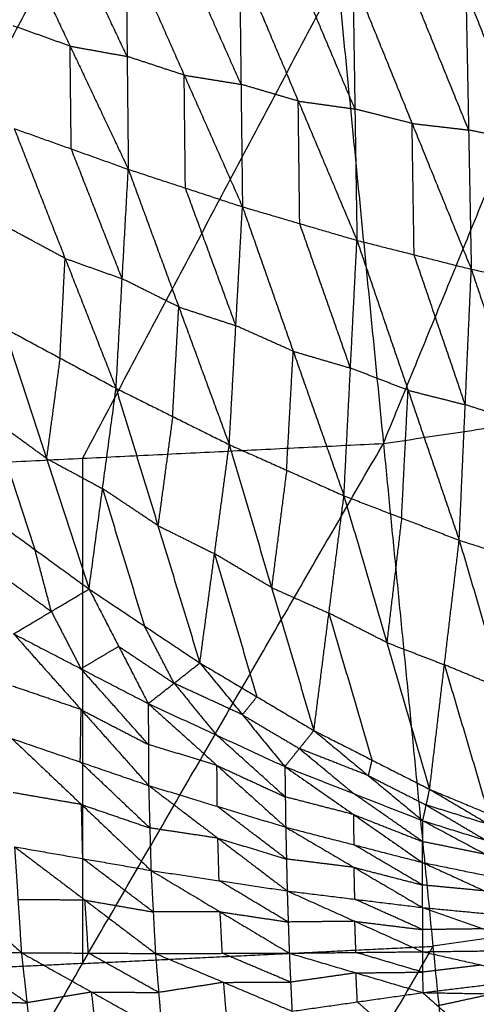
# Model space of a CAD drawing. Header units: millimetres. Extents: x -106 to 110, y -96 to 120.
# Tile 530 of 656: x 3.78 to 7.55, y -43.08 to -34.96. Entities that reach past the tile are written whole.
import ezdxf

# ---------------------------------------------------------------- set-up
doc = ezdxf.new("R2010")
doc.units = ezdxf.units.MM
doc.header["$MEASUREMENT"] = 0
doc.layers.add('Default', color=7, linetype='Continuous', true_color=0x000000)

msp = doc.modelspace()

# ---------------------------------------------------------------- linework, layer by layer
at = {"layer": 'Default'}
for points in [[(6.7842, -38.4557, 3.8611), (8.4884, -34.2983, 3.8351), (10.1926, -30.1409, 3.8092)], [(1.8192, -38.6996, 3.8611), (3.9227, -34.7293, 3.8351), (6.0262, -30.759, 3.8092)], [(6.0262, -30.759, 3.8092), (6.4052, -34.6073, 3.8351), (6.7842, -38.4557, 3.8611)], [(3.7188, -34.1623, -1.9218), (4.1993, -35.1783, -1.8968), (4.6798, -36.1943, -1.8718)], [(4.6699, -35.2632, -1.9913), (4.4296, -34.7552, -2.0038), (4.1893, -34.2472, -2.0163)], [(4.6599, -34.332, -2.1108), (4.6699, -35.2632, -1.9913), (4.6798, -36.1943, -1.8718)], [(4.6599, -34.332, -2.1108), (5.1407, -35.4178, -2.0719), (5.6214, -36.5035, -2.0331)], [(5.6094, -35.4934, -2.1623), (5.369, -34.9505, -2.1817), (5.1286, -34.4076, -2.2011)], [(5.5973, -34.4832, -2.2914), (5.6094, -35.4934, -2.1623), (5.6214, -36.5035, -2.0331)], [(5.5973, -34.4832, -2.2914), (6.0816, -35.6318, -2.2373), (6.5659, -36.7804, -2.1833)], [(6.5491, -35.697, -2.3213), (6.307, -35.1227, -2.3484), (6.0648, -34.5484, -2.3754)], [(6.4052, -34.6073, 3.8351), (5.3534, -36.5925, 3.8481), (4.3017, -38.5777, 3.8611)], [(6.5323, -34.6137, -2.4594), (6.5491, -35.697, -2.3213), (6.5659, -36.7804, -2.1833)], [(6.5323, -34.6137, -2.4594), (7.0207, -35.8161, -2.389), (7.5091, -37.0184, -2.3187)], [(7.4869, -35.8699, -2.4647), (7.2427, -35.2687, -2.4999), (6.9985, -34.6675, -2.535)], [(7.4647, -34.7214, -2.6107), (7.4869, -35.8699, -2.4647), (7.5091, -37.0184, -2.3187)], [(7.4647, -34.7214, -2.6107), (7.9562, -35.9674, -2.5229), (8.4477, -37.2134, -2.4351)], [(4.1993, -35.1783, -1.8968), (3.9639, -35.0943, -1.8546), (3.7285, -35.0102, -1.8124)], [(4.209, -36.0262, -1.7875), (4.2041, -35.6023, -1.8421), (4.1993, -35.1783, -1.8968)], [(4.1993, -35.1783, -1.8968), (4.4346, -35.2207, -1.9441), (4.6699, -35.2632, -1.9913)], [(5.1407, -35.4178, -2.0719), (4.9053, -35.3405, -2.0316), (4.6699, -35.2632, -1.9913)], [(5.1506, -36.3489, -1.9525), (5.1457, -35.8833, -2.0122), (5.1407, -35.4178, -2.0719)], [(5.1407, -35.4178, -2.0719), (5.375, -35.4556, -2.1171), (5.6094, -35.4934, -2.1623)], [(6.0816, -35.6318, -2.2373), (5.8455, -35.5626, -2.1998), (5.6094, -35.4934, -2.1623)], [(6.0937, -36.6419, -2.1082), (6.0876, -36.1369, -2.1728), (6.0816, -35.6318, -2.2373)], [(6.0816, -35.6318, -2.2373), (6.3154, -35.6644, -2.2793), (6.5491, -35.697, -2.3213)], [(7.0207, -35.8161, -2.389), (6.7849, -35.7565, -2.3552), (6.5491, -35.697, -2.3213)], [(3.7382, -35.8581, -1.7031), (4.1583, -36.9293, -1.4218), (4.5785, -38.0004, -1.1404)], [(3.7382, -35.8581, -1.7031), (4.209, -36.0262, -1.7875), (4.6798, -36.1943, -1.8718)], [(7.0375, -36.8994, -2.251), (7.0291, -36.3577, -2.32), (7.0207, -35.8161, -2.389)], [(7.0207, -35.8161, -2.389), (7.2538, -35.843, -2.4268), (7.4869, -35.8699, -2.4647)], [(7.9562, -35.9674, -2.5229), (7.7216, -35.9187, -2.4938), (7.4869, -35.8699, -2.4647)], [(4.6291, -37.0973, -1.5061), (4.4191, -36.5618, -1.6468), (4.209, -36.0262, -1.7875)], [(4.5785, -38.0004, -1.1404), (4.6291, -37.0973, -1.5061), (4.6798, -36.1943, -1.8718)], [(4.6798, -36.1943, -1.8718), (5.0961, -37.3297, -1.557), (5.5124, -38.465, -1.2422)], [(4.6798, -36.1943, -1.8718), (5.1506, -36.3489, -1.9525), (5.6214, -36.5035, -2.0331)], [(5.5669, -37.4843, -1.6376), (5.3588, -36.9166, -1.7951), (5.1506, -36.3489, -1.9525)], [(5.5124, -38.465, -1.2422), (5.5669, -37.4843, -1.6376), (5.6214, -36.5035, -2.0331)], [(5.6214, -36.5035, -2.0331), (6.0401, -37.6952, -1.6851), (6.4587, -38.887, -1.337)], [(5.6214, -36.5035, -2.0331), (6.0937, -36.6419, -2.1082), (6.5659, -36.7804, -2.1833)], [(4.1583, -36.9293, -1.4218), (3.9269, -36.8045, -1.3952), (3.6955, -36.6797, -1.3686)], [(6.5123, -37.8337, -1.7601), (6.303, -37.2378, -1.9342), (6.0937, -36.6419, -2.1082)], [(6.4587, -38.887, -1.337), (6.5123, -37.8337, -1.7601), (6.5659, -36.7804, -2.1833)], [(6.5659, -36.7804, -2.1833), (6.9877, -38.017, -1.803), (7.4095, -39.2537, -1.4226)], [(6.5659, -36.7804, -2.1833), (7.0375, -36.8994, -2.251), (7.5091, -37.0184, -2.3187)], [(4.1156, -37.7508, -1.0872), (4.137, -37.34, -1.2545), (4.1583, -36.9293, -1.4218)], [(4.1583, -36.9293, -1.4218), (4.3937, -37.0133, -1.4639), (4.6291, -37.0973, -1.5061)], [(7.4593, -38.136, -1.8707), (7.2484, -37.5177, -2.0608), (7.0375, -36.8994, -2.251)], [(7.4095, -39.2537, -1.4226), (7.4593, -38.136, -1.8707), (7.5091, -37.0184, -2.3187)], [(7.5091, -37.0184, -2.3187), (7.9363, -38.2883, -1.9077), (8.3636, -39.5581, -1.4966)], [(7.5091, -37.0184, -2.3187), (7.9784, -37.1159, -2.3769), (8.4477, -37.2134, -2.4351)], [(5.0961, -37.3297, -1.557), (4.8626, -37.2135, -1.5316), (4.6291, -37.0973, -1.5061)], [(5.0454, -38.2327, -1.1913), (5.0707, -37.7812, -1.3741), (5.0961, -37.3297, -1.557)], [(5.0961, -37.3297, -1.557), (5.3315, -37.407, -1.5973), (5.5669, -37.4843, -1.6376)], [(3.6527, -37.5013, -1.034), (4.0043, -38.5787, -0.4485), (4.3559, -39.6561, 0.137)], [(3.6527, -37.5013, -1.034), (4.1156, -37.7508, -1.0872), (4.5785, -38.0004, -1.1404)], [(6.0401, -37.6952, -1.6851), (5.8035, -37.5898, -1.6613), (5.5669, -37.4843, -1.6376)], [(4.1156, -37.7508, -1.0872), (4.06, -38.1648, -0.7679), (4.0043, -38.5787, -0.4485)], [(5.9855, -38.676, -1.2896), (6.0128, -38.1856, -1.4873), (6.0401, -37.6952, -1.6851)], [(6.0401, -37.6952, -1.6851), (6.2762, -37.7645, -1.7226), (6.5123, -37.8337, -1.7601)], [(6.7842, -38.4557, 3.8611), (9.2428, -38.091, 3.8611), (11.7015, -37.7263, 3.8611)], [(6.9877, -38.017, -1.803), (6.75, -37.9253, -1.7816), (6.5123, -37.8337, -1.7601)], [(4.3559, -39.6561, 0.137), (4.4672, -38.8282, -0.5017), (4.5785, -38.0004, -1.1404)], [(4.5785, -38.0004, -1.1404), (4.9242, -39.1331, -0.4985), (5.27, -40.2658, 0.1434)], [(4.5785, -38.0004, -1.1404), (5.0454, -38.2327, -1.1913), (5.5124, -38.465, -1.2422)], [(6.9341, -39.0703, -1.3798), (6.9609, -38.5437, -1.5914), (6.9877, -38.017, -1.803)], [(6.9877, -38.017, -1.803), (7.2235, -38.0765, -1.8368), (7.4593, -38.136, -1.8707)], [(7.9363, -38.2883, -1.9077), (7.6978, -38.2122, -1.8892), (7.4593, -38.136, -1.8707)], [(5.0454, -38.2327, -1.1913), (4.9848, -38.6829, -0.8449), (4.9242, -39.1331, -0.4985)], [(3.5576, -38.2534, -0.4516), (3.7334, -38.7921, -0.1588), (3.9092, -39.3308, 0.1339)], [(4.0043, -38.5787, -0.4485), (3.781, -38.4161, -0.45), (3.5576, -38.2534, -0.4516)], [(1.8192, -47.0342, 3.952), (4.3017, -42.745, 3.9066), (6.7842, -38.4557, 3.8611)], [(1.8192, -38.6996, 3.8611), (4.3017, -38.5777, 3.8611), (6.7842, -38.4557, 3.8611)], [(5.27, -40.2658, 0.1434), (5.3912, -39.3654, -0.5494), (5.5124, -38.465, -1.2422)], [(5.5124, -38.465, -1.2422), (5.8615, -39.6441, -0.5461), (6.2107, -40.8232, 0.1499)], [(5.5124, -38.465, -1.2422), (5.9855, -38.676, -1.2896), (6.4587, -38.887, -1.337)], [(6.7842, -38.4557, 3.8611), (7.1927, -42.6029, 3.9066), (7.6012, -46.7502, 3.952)], [(4.0043, -38.5787, -0.4485), (4.2358, -38.7035, -0.4751), (4.4672, -38.8282, -0.5017)], [(4.3017, -38.5777, 3.8611), (4.3017, -40.6613, 3.8838), (4.3017, -42.745, 3.9066)], [(5.9855, -38.676, -1.2896), (5.9235, -39.1601, -0.9178), (5.8615, -39.6441, -0.5461)], [(4.4672, -38.8282, -0.5017), (4.6401, -39.3946, -0.1807), (4.813, -39.961, 0.1402)], [(4.9242, -39.1331, -0.4985), (4.6957, -38.9807, -0.5001), (4.4672, -38.8282, -0.5017)], [(6.2107, -40.8232, 0.1499), (6.3347, -39.8551, -0.5935), (6.4587, -38.887, -1.337)], [(6.4587, -38.887, -1.337), (6.8121, -40.0976, -0.5904), (7.1655, -41.3083, 0.1562)], [(6.4587, -38.887, -1.337), (6.9341, -39.0703, -1.3798), (7.4095, -39.2537, -1.4226)], [(3.4625, -39.0055, 0.1308), (3.9092, -39.3308, 0.1339), (4.3559, -39.6561, 0.137)], [(4.9242, -39.1331, -0.4985), (5.1577, -39.2493, -0.5239), (5.3912, -39.3654, -0.5494)], [(6.9341, -39.0703, -1.3798), (6.8731, -39.584, -0.9851), (6.8121, -40.0976, -0.5904)], [(7.1655, -41.3083, 0.1562), (7.2875, -40.281, -0.6332), (7.4095, -39.2537, -1.4226)], [(7.4095, -39.2537, -1.4226), (7.773, -40.4827, -0.6302), (8.1366, -41.7117, 0.1622)], [(7.4095, -39.2537, -1.4226), (7.8865, -39.4059, -1.4596), (8.3636, -39.5581, -1.4966)], [(4.0448, -39.841, -0.2012), (3.977, -39.5859, -0.0336), (3.9092, -39.3308, 0.1339)], [(5.3912, -39.3654, -0.5494), (5.5658, -39.955, -0.2013), (5.7404, -40.5445, 0.1467)], [(5.8615, -39.6441, -0.5461), (5.6264, -39.5048, -0.5477), (5.3912, -39.3654, -0.5494)], [(3.5981, -39.5157, -0.2043), (3.8214, -39.6783, -0.2027), (4.0448, -39.841, -0.2012)], [(3.7336, -40.0258, -0.5394), (4.0448, -39.841, -0.2012), (4.3559, -39.6561, 0.137)], [(4.3559, -39.6561, 0.137), (4.6, -40.1286, -0.1305), (4.8441, -40.6011, -0.398)], [(4.3559, -39.6561, 0.137), (4.813, -39.961, 0.1402), (5.27, -40.2658, 0.1434)], [(5.8615, -39.6441, -0.5461), (6.0981, -39.7496, -0.5698), (6.3347, -39.8551, -0.5935)], [(4.0448, -39.841, -0.2012), (4.1668, -40.0772, -0.3349), (4.2889, -40.3135, -0.4687)], [(6.3347, -39.8551, -0.5935), (6.5114, -40.4604, -0.2202), (6.6881, -41.0657, 0.1531)], [(6.8121, -40.0976, -0.5904), (6.5734, -39.9764, -0.592), (6.3347, -39.8551, -0.5935)], [(3.7336, -40.0258, -0.5394), (4.2889, -40.3135, -0.4687), (4.8441, -40.6011, -0.398)], [(3.7336, -40.0258, -0.5394), (4.2903, -40.6511, -0.6214), (4.847, -41.2765, -0.7035)], [(5.0571, -40.4335, -0.1273), (4.935, -40.1972, 0.0065), (4.813, -39.961, 0.1402)], [(6.8121, -40.0976, -0.5904), (7.0498, -40.1893, -0.6118), (7.2875, -40.281, -0.6332)], [(4.2889, -40.3135, -0.4687), (4.4444, -40.221, -0.2996), (4.6, -40.1286, -0.1305)], [(4.6, -40.1286, -0.1305), (4.8285, -40.281, -0.1289), (5.0571, -40.4335, -0.1273)], [(4.8441, -40.6011, -0.398), (5.0571, -40.4335, -0.1273), (5.27, -40.2658, 0.1434)], [(5.27, -40.2658, 0.1434), (5.6206, -40.6934, -0.0609), (5.9713, -41.1209, -0.2651)], [(5.27, -40.2658, 0.1434), (5.7404, -40.5445, 0.1467), (6.2107, -40.8232, 0.1499)], [(7.2875, -40.281, -0.6332), (7.4693, -40.8955, -0.237), (7.651, -41.51, 0.1592)], [(7.773, -40.4827, -0.6302), (7.5303, -40.3818, -0.6317), (7.2875, -40.281, -0.6332)], [(4.8456, -40.9388, -0.5508), (4.5672, -40.6261, -0.5097), (4.2889, -40.3135, -0.4687)], [(5.0571, -40.4335, -0.1273), (5.2324, -40.6472, -0.2294), (5.4077, -40.861, -0.3316)], [(5.6206, -40.6934, -0.0609), (5.3388, -40.5634, -0.0941), (5.0571, -40.4335, -0.1273)], [(4.2903, -40.6511, -0.6214), (4.0085, -40.5546, -0.6753), (3.7267, -40.458, -0.7291)], [(4.8441, -40.6011, -0.398), (4.8456, -40.9388, -0.5508), (4.847, -41.2765, -0.7035)], [(4.8441, -40.6011, -0.398), (5.4077, -40.861, -0.3316), (5.9713, -41.1209, -0.2651)], [(4.8441, -40.6011, -0.398), (5.4111, -41.1109, -0.4497), (5.9781, -41.6206, -0.5013)], [(5.7404, -40.5445, 0.1467), (5.6805, -40.6189, 0.0429), (5.6206, -40.6934, -0.0609)], [(4.2834, -41.0833, -0.8112), (4.2868, -40.8672, -0.7163), (4.2903, -40.6511, -0.6214)], [(4.2903, -40.6511, -0.6214), (4.5679, -40.795, -0.5861), (4.8456, -40.9388, -0.5508)], [(5.6206, -40.6934, -0.0609), (5.8558, -40.8327, -0.0592), (6.091, -40.9721, -0.0576)], [(5.9713, -41.1209, -0.2651), (6.091, -40.9721, -0.0576), (6.2107, -40.8232, 0.1499)], [(6.2107, -40.8232, 0.1499), (6.6598, -41.1951, 0.0019), (7.1089, -41.5671, -0.1462)], [(6.2107, -40.8232, 0.1499), (6.6881, -41.0657, 0.1531), (7.1655, -41.3083, 0.1562)], [(3.7198, -40.8902, -0.9188), (4.2834, -41.0833, -0.8112), (4.847, -41.2765, -0.7035)], [(3.7198, -40.8902, -0.9188), (4.2933, -41.4338, -0.8464), (4.8668, -41.9775, -0.7739)], [(5.9747, -41.3708, -0.3832), (5.6912, -41.1159, -0.3574), (5.4077, -40.861, -0.3316)], [(5.4111, -41.1109, -0.4497), (5.1284, -41.0248, -0.5002), (4.8456, -40.9388, -0.5508)], [(6.091, -40.9721, -0.0576), (6.3155, -41.158, -0.1316), (6.5401, -41.344, -0.2057)], [(6.6598, -41.1951, 0.0019), (6.3754, -41.0836, -0.0279), (6.091, -40.9721, -0.0576)], [(4.8569, -41.627, -0.7387), (4.5702, -41.3551, -0.7749), (4.2834, -41.0833, -0.8112)], [(6.6881, -41.0657, 0.1531), (6.6739, -41.1304, 0.0775), (6.6598, -41.1951, 0.0019)], [(5.4126, -41.4485, -0.6024), (5.4119, -41.2797, -0.526), (5.4111, -41.1109, -0.4497)], [(5.4111, -41.1109, -0.4497), (5.6929, -41.2408, -0.4165), (5.9747, -41.3708, -0.3832)], [(5.9713, -41.1209, -0.2651), (5.9747, -41.3708, -0.3832), (5.9781, -41.6206, -0.5013)], [(5.9713, -41.1209, -0.2651), (6.5392, -41.5165, -0.2928), (7.1071, -41.912, -0.3205)], [(5.9713, -41.1209, -0.2651), (6.5401, -41.344, -0.2057), (7.1089, -41.5671, -0.1462)], [(6.6598, -41.1951, 0.0019), (6.8985, -41.3164, 0.0034), (7.1372, -41.4377, 0.005)], [(4.2933, -41.4338, -0.8464), (4.0119, -41.3851, -0.905), (3.7305, -41.3363, -0.9637)], [(4.847, -41.2765, -0.7035), (4.8569, -41.627, -0.7387), (4.8668, -41.9775, -0.7739)], [(4.847, -41.2765, -0.7035), (5.4126, -41.4485, -0.6024), (5.9781, -41.6206, -0.5013)], [(4.847, -41.2765, -0.7035), (5.4186, -41.7112, -0.6286), (5.9902, -42.146, -0.5536)], [(7.1089, -41.5671, -0.1462), (7.1372, -41.4377, 0.005), (7.1655, -41.3083, 0.1562)], [(7.1655, -41.3083, 0.1562), (7.651, -41.51, 0.1592), (8.1366, -41.7117, 0.1622)], [(7.1655, -41.3083, 0.1562), (7.662, -41.6009, 0.0518), (8.1585, -41.8935, -0.0525)], [(6.5392, -41.5165, -0.2928), (6.2569, -41.4436, -0.338), (5.9747, -41.3708, -0.3832)], [(7.108, -41.7395, -0.2333), (6.824, -41.5418, -0.2195), (6.5401, -41.344, -0.2057)], [(4.304, -41.8799, -0.8912), (4.2987, -41.6569, -0.8688), (4.2933, -41.4338, -0.8464)], [(4.2933, -41.4338, -0.8464), (4.5751, -41.5304, -0.7926), (4.8569, -41.627, -0.7387)], [(5.9842, -41.8833, -0.5275), (5.6984, -41.6659, -0.565), (5.4126, -41.4485, -0.6024)], [(7.1372, -41.4377, 0.005), (7.3854, -41.584, -0.0472), (7.6337, -41.7303, -0.0994)], [(7.662, -41.6009, 0.0518), (7.3996, -41.5193, 0.0284), (7.1372, -41.4377, 0.005)], [(2.6173, -41.5681, -1.2474), (3.2075, -42.1119, -1.0609), (3.7977, -42.6557, -0.8745)], [(6.5426, -41.7663, -0.4109), (6.5409, -41.6414, -0.3519), (6.5392, -41.5165, -0.2928)], [(6.5392, -41.5165, -0.2928), (6.8236, -41.628, -0.2631), (7.108, -41.7395, -0.2333)], [(7.1071, -41.912, -0.3205), (7.108, -41.7395, -0.2333), (7.1089, -41.5671, -0.1462)], [(7.1089, -41.5671, -0.1462), (7.6289, -41.8453, -0.1622), (8.1489, -42.1235, -0.1781)], [(7.1089, -41.5671, -0.1462), (7.6337, -41.7303, -0.0994), (8.1585, -41.8935, -0.0525)], [(5.4186, -41.7112, -0.6286), (5.1378, -41.6691, -0.6837), (4.8569, -41.627, -0.7387)], [(5.9781, -41.6206, -0.5013), (5.9842, -41.8833, -0.5275), (5.9902, -42.146, -0.5536)], [(5.9781, -41.6206, -0.5013), (6.5423, -41.952, -0.429), (7.1064, -42.2833, -0.3567)], [(5.9781, -41.6206, -0.5013), (6.5426, -41.7663, -0.4109), (7.1071, -41.912, -0.3205)], [(5.4285, -42.0617, -0.6638), (5.4236, -41.8865, -0.6462), (5.4186, -41.7112, -0.6286)], [(5.4186, -41.7112, -0.6286), (5.7014, -41.7973, -0.578), (5.9842, -41.8833, -0.5275)], [(7.6289, -41.8453, -0.1622), (7.3684, -41.7924, -0.1978), (7.108, -41.7395, -0.2333)], [(3.7412, -41.7823, -1.0085), (3.7695, -42.219, -0.9415), (3.7977, -42.6557, -0.8745)], [(3.7412, -41.7823, -1.0085), (4.304, -41.8799, -0.8912), (4.8668, -41.9775, -0.7739)], [(3.7412, -41.7823, -1.0085), (4.3223, -42.2223, -0.8374), (4.9034, -42.6623, -0.6662)], [(7.1068, -42.0977, -0.3386), (6.8247, -41.932, -0.3748), (6.5426, -41.7663, -0.4109)], [(4.8851, -42.3199, -0.7201), (4.5946, -42.0999, -0.8057), (4.304, -41.8799, -0.8912)], [(6.5423, -41.952, -0.429), (6.2632, -41.9177, -0.4782), (5.9842, -41.8833, -0.5275)], [(4.8668, -41.9775, -0.7739), (4.8851, -42.3199, -0.7201), (4.9034, -42.6623, -0.6662)], [(4.8668, -41.9775, -0.7739), (5.4285, -42.0617, -0.6638), (5.9902, -42.146, -0.5536)], [(4.8668, -41.9775, -0.7739), (5.4371, -42.3185, -0.6223), (6.0075, -42.6596, -0.4706)], [(6.5483, -42.2147, -0.4551), (6.5453, -42.0833, -0.4421), (6.5423, -41.952, -0.429)], [(6.5423, -41.952, -0.429), (6.8245, -42.0248, -0.3838), (7.1068, -42.0977, -0.3386)], [(7.1064, -42.2833, -0.3567), (7.1068, -42.0977, -0.3386), (7.1071, -41.912, -0.3205)], [(7.1071, -41.912, -0.3205), (7.6196, -42.1463, -0.2611), (8.132, -42.3807, -0.2016)], [(7.1071, -41.912, -0.3205), (7.628, -42.0177, -0.2493), (8.1489, -42.1235, -0.1781)], [(5.9989, -42.4028, -0.5121), (5.7137, -42.2323, -0.588), (5.4285, -42.0617, -0.6638)], [(5.9902, -42.146, -0.5536), (5.9989, -42.4028, -0.5121), (6.0075, -42.6596, -0.4706)], [(5.9902, -42.146, -0.5536), (6.5483, -42.2147, -0.4551), (7.1064, -42.2833, -0.3567)], [(5.9902, -42.146, -0.5536), (6.5486, -42.3969, -0.4247), (7.1069, -42.6477, -0.2959)], [(7.6196, -42.1463, -0.2611), (7.3632, -42.122, -0.2998), (7.1068, -42.0977, -0.3386)], [(4.3223, -42.2223, -0.8374), (4.0459, -42.2207, -0.8894), (3.7695, -42.219, -0.9415)], [(4.3505, -42.659, -0.7703), (4.3364, -42.4407, -0.8038), (4.3223, -42.2223, -0.8374)], [(4.3223, -42.2223, -0.8374), (4.6037, -42.2711, -0.7787), (4.8851, -42.3199, -0.7201)], [(7.1066, -42.4655, -0.3263), (6.8275, -42.3401, -0.3907), (6.5483, -42.2147, -0.4551)], [(7.1064, -42.2833, -0.3567), (7.1066, -42.4655, -0.3263), (7.1069, -42.6477, -0.2959)], [(7.1064, -42.2833, -0.3567), (7.6073, -42.4591, -0.2575), (8.1081, -42.6349, -0.1583)], [(7.1064, -42.2833, -0.3567), (7.6192, -42.332, -0.2791), (8.132, -42.3807, -0.2016)], [(9.6513, -42.2382, 3.9066), (8.422, -42.4206, 3.9066), (7.1927, -42.6029, 3.9066)], [(5.4371, -42.3185, -0.6223), (5.1611, -42.3192, -0.6712), (4.8851, -42.3199, -0.7201)], [(5.4554, -42.661, -0.5684), (5.4463, -42.4897, -0.5953), (5.4371, -42.3185, -0.6223)], [(5.4371, -42.3185, -0.6223), (5.718, -42.3607, -0.5672), (5.9989, -42.4028, -0.5121)], [(6.5486, -42.3969, -0.4247), (6.2737, -42.3998, -0.4684), (5.9989, -42.4028, -0.5121)], [(6.5572, -42.6537, -0.3832), (6.5529, -42.5253, -0.404), (6.5486, -42.3969, -0.4247)], [(6.5486, -42.3969, -0.4247), (6.8276, -42.4312, -0.3755), (7.1066, -42.4655, -0.3263)], [(7.6073, -42.4591, -0.2575), (7.357, -42.4623, -0.2919), (7.1066, -42.4655, -0.3263)], [(4.3017, -42.745, 3.9066), (5.7472, -42.6739, 3.9066), (7.1927, -42.6029, 3.9066)], [(7.1927, -42.6029, 3.9066), (5.9514, -44.7476, 3.9293), (4.7102, -46.8922, 3.952)], [(7.1069, -42.6477, -0.2959), (7.6075, -42.6413, -0.2271), (8.1081, -42.6349, -0.1583)], [(2.695, -42.6424, -1.0866), (3.2464, -42.6491, -0.9806), (3.7977, -42.6557, -0.8745)], [(2.695, -42.6424, -1.0866), (3.2921, -43.062, -0.7824), (3.8891, -43.4815, -0.4782)], [(3.8434, -43.0686, -0.6763), (3.5449, -42.8588, -0.8284), (3.2464, -42.6491, -0.9806)], [(3.7977, -42.6557, -0.8745), (3.8434, -43.0686, -0.6763), (3.8891, -43.4815, -0.4782)], [(3.7977, -42.6557, -0.8745), (4.3505, -42.659, -0.7703), (4.9034, -42.6623, -0.6662)], [(3.7977, -42.6557, -0.8745), (4.3772, -42.9805, -0.6111), (4.9567, -43.3053, -0.3477)], [(4.93, -42.9838, -0.5069), (4.6403, -42.8214, -0.6386), (4.3505, -42.659, -0.7703)], [(4.9034, -42.6623, -0.6662), (5.4554, -42.661, -0.5684), (6.0075, -42.6596, -0.4706)], [(4.9034, -42.6623, -0.6662), (4.93, -42.9838, -0.5069), (4.9567, -43.3053, -0.3477)], [(4.9034, -42.6623, -0.6662), (5.4666, -42.9004, -0.4456), (6.0299, -43.1384, -0.2251)], [(6.0187, -42.899, -0.3479), (5.7371, -42.78, -0.4581), (5.4554, -42.661, -0.5684)], [(6.0075, -42.6596, -0.4706), (6.5572, -42.6537, -0.3832), (7.1069, -42.6477, -0.2959)], [(6.0075, -42.6596, -0.4706), (6.0187, -42.899, -0.3479), (6.0299, -43.1384, -0.2251)], [(6.0075, -42.6596, -0.4706), (6.558, -42.8222, -0.2931), (7.1084, -42.9848, -0.1156)], [(7.1076, -42.8162, -0.2057), (6.8324, -42.735, -0.2945), (6.5572, -42.6537, -0.3832)], [(7.1069, -42.6477, -0.2959), (7.1076, -42.8162, -0.2057), (7.1084, -42.9848, -0.1156)], [(7.1069, -42.6477, -0.2959), (7.592, -42.7578, -0.1626), (8.0771, -42.8679, -0.0293)], [(4.3017, -42.745, 3.9066), (3.0604, -42.8059, 3.9066), (1.8192, -42.8669, 3.9066)], [(7.592, -42.7578, -0.1626), (7.3498, -42.787, -0.1841), (7.1076, -42.8162, -0.2057)], [(6.558, -42.8222, -0.2931), (6.2883, -42.8606, -0.3205), (6.0187, -42.899, -0.3479)], [(6.558, -42.8222, -0.2931), (6.8328, -42.8192, -0.2494), (7.1076, -42.8162, -0.2057)], [(6.5691, -43.0616, -0.1703), (6.5635, -42.9419, -0.2317), (6.558, -42.8222, -0.2931)], [(7.1084, -42.9848, -0.1156), (7.5928, -42.9263, -0.0724), (8.0771, -42.8679, -0.0293)], [(5.4666, -42.9004, -0.4456), (5.1983, -42.9421, -0.4763), (4.93, -42.9838, -0.5069)], [(5.4666, -42.9004, -0.4456), (5.7427, -42.8997, -0.3968), (6.0187, -42.899, -0.3479)], [(5.4933, -43.2219, -0.2864), (5.48, -43.0611, -0.366), (5.4666, -42.9004, -0.4456)], [(4.3772, -42.9805, -0.6111), (4.1103, -43.0246, -0.6437), (3.8434, -43.0686, -0.6763)], [(4.4229, -43.3934, -0.4129), (4.4, -43.187, -0.512), (4.3772, -42.9805, -0.6111)], [(4.3772, -42.9805, -0.6111), (4.6536, -42.9822, -0.559), (4.93, -42.9838, -0.5069)], [(6.0299, -43.1384, -0.2251), (6.5691, -43.0616, -0.1703), (7.1084, -42.9848, -0.1156)], [(7.1084, -42.9848, -0.1156), (7.2324, -43.0943, 0.0328), (7.3563, -43.2038, 0.1811)], [(7.1084, -42.9848, -0.1156), (7.6906, -42.9951, 0.032), (8.2728, -43.0055, 0.1797)], [(7.6906, -42.9951, 0.032), (7.4615, -43.0447, 0.0324), (7.2324, -43.0943, 0.0328)], [(7.3563, -43.2038, 0.1811), (7.8146, -43.1046, 0.1804), (8.2728, -43.0055, 0.1797)], [(3.2921, -43.062, -0.7824), (3.5677, -43.0653, -0.7294), (3.8434, -43.0686, -0.6763)], [(6.5691, -43.0616, -0.1703), (6.6311, -43.1163, -0.0962), (6.6931, -43.1711, -0.022)]]:
    msp.add_open_spline(points, degree=2, dxfattribs=at)

doc.saveas('drawing.dxf')
